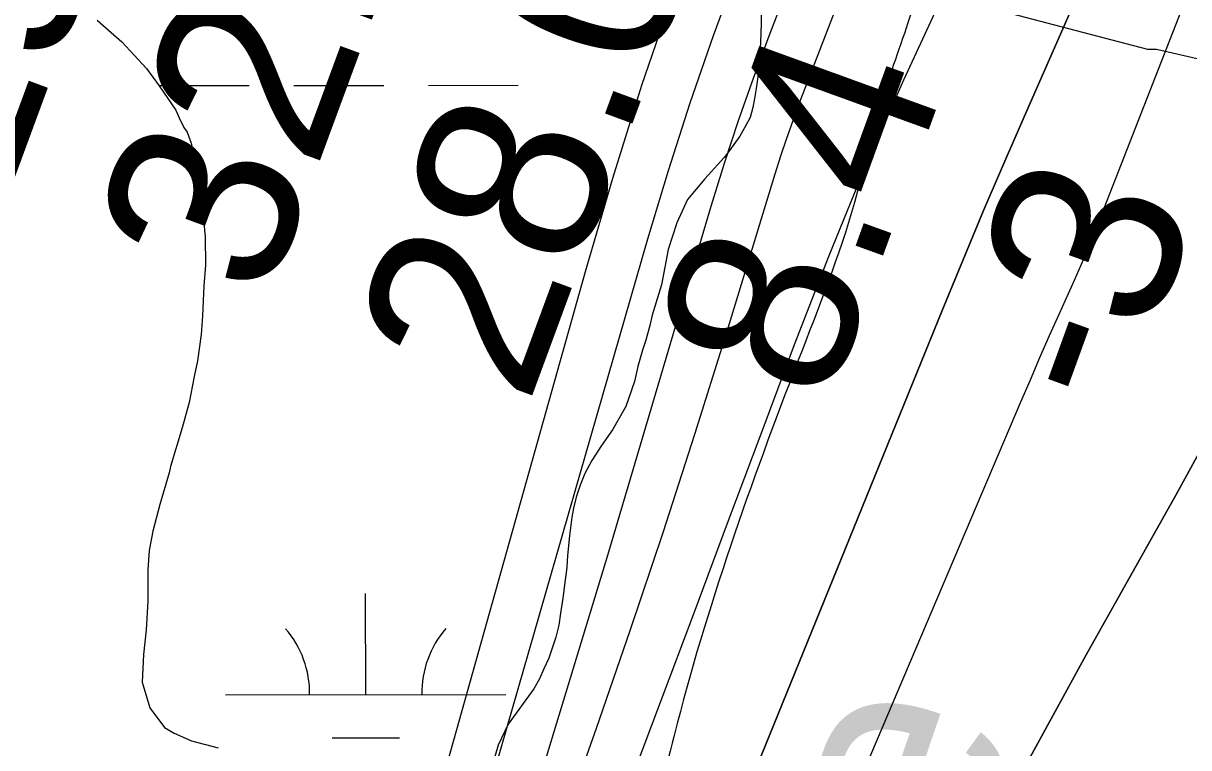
# Model space of a CAD drawing. Extents: x 3297716 to 3335574, y 688621 to 713991.
# Drawn here: x 3320230.4 to 3320645.9, y 695845.9 to 696104.3 of the extents above; entities that cross this region are included whole.
import ezdxf

# ---------------------------------------------------------------- set-up
doc = ezdxf.new("R2010")
doc.units = 0
for name, color, linetype in [('V-RIVR-EDGE', 7, 'Continuous'), ('V-RIVR-IDEN', 7, 'Continuous'), ('V-RIVR-RANG', 7, 'Continuous'), ('V-SITE-VEGE', 7, 'Continuous'), ('V-TOPO-DPTH', 7, 'Continuous'), ('V-TOPO-MAJR', 7, 'Continuous'), ('V-TOPO-MINR', 7, 'Continuous'), ('V-TOPO-WATR', 7, 'Continuous'), ('V-UTIL-LINE', 7, 'Continuous'), ('V-WETL-SWMP', 7, 'Continuous')]:
    doc.layers.add(name, color=color, linetype=linetype)

msp = doc.modelspace()

# ---------------------------------------------------------------- linework, layer by layer
at = {"layer": 'V-RIVR-EDGE'}
msp.add_spline([(3321618.45, 701061.3), (3321639.17, 701040.92), (3321661.92, 701020.55), (3321674.32, 701007.67), (3321694.16, 700986.07), (3321717.72, 700957.41), (3321720.61, 700953.26), (3321724.75, 700950.76), (3321726.82, 700949.51), (3321730.12, 700946.19), (3321742.93, 700927.09), (3321753.65, 700905.93), (3321756.11, 700893.9), (3321759.81, 700884.36), (3321768.06, 700867.34), (3321776.73, 700853.23), (3321786.64, 700837.46), (3321794.49, 700827.9), (3321804.41, 700817.1), (3321812.69, 700810.04), (3321821.8, 700809.18), (3321830.09, 700806.68), (3321833.39, 700803.77), (3321835.87, 700798.79), (3321840.83, 700792.97), (3321849.52, 700787.56), (3321852, 700783.83), (3321866.46, 700765.14), (3321875.54, 700751.02), (3321880.08, 700741.06), (3321885.01, 700725.72), (3321889.55, 700717), (3321895.75, 700710.35), (3321901.94, 700699.15), (3321908.12, 700684.63), (3321912.22, 700664.31), (3321919.16, 700623.67), (3321922, 700598.79), (3321922.33, 700564.8), (3321921.8, 700517.55), (3321919.28, 700502.22), (3321912.99, 700476.13), (3321905.84, 700433.04), (3321899.49, 700379.59), (3321893.61, 700348.1), (3321887.31, 700316.2), (3321880.2, 700288.86), (3321874.74, 700259.03), (3321869.25, 700218.84), (3321863.73, 700164.56), (3321860.77, 700141.35), (3321859.51, 700133.9), (3321857.38, 700109.86), (3321857.72, 700080.85), (3321854.3, 700038.58), (3321847.95, 699987.61), (3321847.83, 699937.46), (3321848.6, 699913.83), (3321849.33, 699873.21), (3321853.78, 699830.51), (3321854.96, 699803.15), (3321853.26, 699786.99), (3321851.54, 699762.54), (3321847.36, 699747.63), (3321844.45, 699743.9), (3321843.17, 699728.57), (3321839.41, 699718.22), (3321831.1, 699708.71), (3321827.36, 699705.81), (3321826.94, 699701.67), (3321826.9, 699687.16), (3321823.15, 699678.88), (3321813.6, 699670.62), (3321798.66, 699664.44), (3321785.76, 699644.16), (3321779.93, 699632.57), (3321773.21, 699598.6), (3321768.1, 699540.58), (3321765.15, 699519.86), (3321762.59, 699492.93), (3321757.53, 699458.54), (3321751.27, 699439.49), (3321741.26, 699415.47), (3321732.08, 699391.04), (3321722.08, 699368.27), (3321716.24, 699354.61), (3321712.46, 699334.72), (3321711.17, 699313.17), (3321708.16, 699269.24), (3321710.2, 699258.88), (3321713.08, 699250.99), (3321718.86, 699240.62), (3321727.54, 699231.89), (3321733.75, 699226.9), (3321735.8, 699219.85), (3321729.5, 699186.29), (3321720.32, 699159.37), (3321709.07, 699134.53), (3321700.31, 699115.49), (3321685.36, 699100.6), (3321679.12, 699094.4), (3321674.96, 699087.37), (3321674.54, 699083.64), (3321670.34, 699063.75), (3321660.32, 699031.86), (3321651.17, 699018.62), (3321638.28, 699002.49), (3321632.02, 698987.58), (3321625.76, 698968.12), (3321619.46, 698936.22), (3321615.66, 698908.04), (3321607.29, 698875.32), (3321593.49, 698825.61), (3321583.49, 698805.33), (3321580.14, 698792.07), (3321580.11, 698777.57), (3321580.08, 698768.03), (3321572.16, 698748.16), (3321567.94, 698717.91), (3321559.1, 698663.64), (3321555.74, 698647.06), (3321554.07, 698638.36), (3321550.73, 698631.74), (3321551.53, 698617.65), (3321548.59, 698601.9), (3321548.13, 698586.15), (3321543.97, 698577.46), (3321538.14, 698566.28), (3321534.37, 698551.37), (3321535.17, 698541.42), (3321533.49, 698532.72), (3321521.4, 698502.08), (3321503.45, 698451.14), (3321490.53, 698421.75), (3321481.38, 698409.33), (3321476.81, 698403.96), (3321474.3, 698395.26), (3321466.79, 698374.55), (3321458.45, 698355.09), (3321454.28, 698343.91), (3321453.02, 698339.36), (3321455.92, 698336.45), (3321456.74, 698333.13), (3321454.65, 698329.4), (3321448.83, 698321.96), (3321440.11, 698313.69), (3321430.98, 698308.32), (3321420.6, 698301.3), (3321418.1, 698296.34), (3321412.68, 698284.33), (3321407.28, 698277.71), (3321395.61, 698252.46), (3321375.16, 698198.21), (3321359.31, 698158.46), (3321345.97, 698126.16), (3321337.19, 698093.85), (3321334.25, 698078.94), (3321334.23, 698070.24), (3321336.69, 698059.45), (3321328.74, 698032.12), (3321314.56, 697996.09), (3321306.62, 697968.76), (3321301.21, 697958.41), (3321293.31, 697951.38), (3321284.15, 697933.99), (3321274.57, 697915.37), (3321271.23, 697904.6), (3321272.45, 697893.82), (3321272.42, 697881.8), (3321266.57, 697862.33), (3321256.95, 697828.37), (3321254.44, 697817.6), (3321249.85, 697808.08), (3321241.51, 697787.79), (3321233.61, 697774.54), (3321226.53, 697762.13), (3321220.27, 697745.56), (3321216.1, 697733.97), (3321215.67, 697727.34), (3321217.73, 697725.67), (3321219.8, 697723.6), (3321219.37, 697718.62), (3321208.12, 697691.71), (3321197.7, 697668.11), (3321194.79, 697666.04), (3321191.06, 697666.05), (3321191.45, 697656.52), (3321188.95, 697651.55), (3321185.63, 697649.07), (3321180.24, 697647.84), (3321181.04, 697635.82), (3321179.37, 697630.85), (3321174.8, 697625.89), (3321172.29, 697619.26), (3321170.2, 697612.22), (3321164.33, 697585.71), (3321162.65, 697577.01), (3321158.92, 697575.78), (3321154.35, 697570.81), (3321148.51, 697557.56), (3321144.77, 697550.53), (3321143.91, 697539.34), (3321140.58, 697535.62), (3321134.77, 697529.41), (3321132.68, 697525.27), (3321128.5, 697509.53), (3321122.64, 697486.75), (3321103.06, 697447.42), (3321100.98, 697441.63), (3321100.95, 697432.92), (3321091.79, 697415.12), (3321084.3, 697404.36), (3321071.4, 697382.01), (3321064.34, 697376.64), (3321056.87, 697372.93), (3321048.14, 697363.42), (3321041.07, 697351), (3321031.9, 697332.37), (3321023.56, 697312.08), (3321015.63, 697288.06), (3321006.43, 697254.51), (3320994.76, 697229.67), (3320983.51, 697207.32), (3320979.36, 697203.6), (3320975.6, 697193.66), (3320968.09, 697172.54), (3320962.64, 697145.61), (3320955.95, 697122.42), (3320943.84, 697086.8), (3320940.48, 697069.4), (3320936.31, 697061.12), (3320926.34, 697048.71), (3320920.93, 697043.34), (3320909.64, 697002.33), (3320899.61, 696969.2), (3320887.51, 696935.24), (3320880.84, 696920.33), (3320879.58, 696912.46), (3320883.28, 696900.43), (3320882.85, 696894.63), (3320876.18, 696878.07), (3320871.56, 696854.04), (3320866.95, 696835.81), (3320859.86, 696815.94), (3320857.35, 696806.82), (3320853.17, 696794.4), (3320849.83, 696784.46), (3320847.3, 696766.64), (3320843.13, 696755.46), (3320836.06, 696746.78), (3320830.23, 696736.43), (3320825.62, 696714.06), (3320819.78, 696699.98), (3320814.39, 696700.82), (3320813.53, 696688.39), (3320798.51, 696648.22), (3320788.51, 696625.45), (3320782.7, 696621.73), (3320776.44, 696606.83), (3320773.11, 696599.38), (3320766.05, 696592.76), (3320752.32, 696573.31), (3320739.41, 696550.14), (3320720.25, 696512.05), (3320700.68, 696473.55), (3320668.58, 696401.51), (3320646.49, 696351.83), (3320619.82, 696291.38), (3320606.9, 696264.05), (3320587.72, 696216.85), (3320576.88, 696191.59), (3320559.79, 696152.26), (3320552.68, 696128.24), (3320546.41, 696106.29), (3320536.39, 696076.47), (3320526.77, 696040.43), (3320506.73, 695984.11), (3320462.47, 695850.34), (3320450.34, 695806.02), (3320441.99, 695784.08), (3320420.24, 695702.06), (3320413.95, 695672.23), (3320409.31, 695639.92), (3320408.02, 695624.17), (3320406.74, 695608.42), (3320408.37, 695594.32), (3320410.83, 695583.96), (3320416.18, 695571.92), (3320421.98, 695567.35), (3320430.26, 695563.18), (3320436.88, 695558.19), (3320439.76, 695552.38), (3320445.95, 695539.93), (3320448.82, 695529.15), (3320449.62, 695514.64), (3320448.35, 695507.18), (3320445.85, 695499.32), (3320439.61, 695490.63), (3320432.95, 695478.62), (3320425.04, 695464.14), (3320423.36, 695454.61), (3320416.68, 695438.87), (3320407.94, 695423.56), (3320400.05, 695416.95), (3320392.16, 695411.99), (3320377.64, 695405.4), (3320369.77, 695408.32), (3320357.76, 695410.42), (3320346.57, 695411.28), (3320320.43, 695400.15), (3320298.01, 695386.53), (3320249, 695343.13), (3320201.63, 695295.58), (3320188.34, 695286.49), (3320177.97, 695282.37), (3320168.43, 695279.5), (3320163.44, 695274.95), (3320158.02, 695258.8), (3320150.48, 695228.14), (3320140.07, 695207.45), (3320125.48, 695174.32), (3320115.05, 695149.48), (3320110.04, 695134.99), (3320108.37, 695129.6), (3320108.36, 695125.87), (3320112.48, 695115.91), (3320113.71, 695108.45), (3320113.28, 695102.65), (3320106.62, 695091.47), (3320104.12, 695086.92), (3320100.38, 695081.54), (3320098.3, 695077.82), (3320098.29, 695074.91), (3320104.89, 695063.71), (3320105.7, 695055.41), (3320108.15, 695041.32), (3320112.69, 695030.11), (3320122.19, 695016.41), (3320128.39, 695010.18), (3320133.76, 695004.36), (3320135.82, 694999.39), (3320135.81, 694993.17), (3320132.46, 694981.16), (3320110.39, 694941.42), (3320095, 694917.83), (3320080.04, 694902.95), (3320068.41, 694893.44), (3320055.95, 694881.45), (3320033.07, 694848.77), (3319991.89, 694787.94), (3319966.93, 694752.36), (3319939.88, 694710.15), (3319919.91, 694678.69), (3319900.35, 694647.24), (3319884.95, 694618.27), (3319831.21, 694511.88), (3319802.89, 694453.92), (3319782.47, 694411.28), (3319716.3, 694301.19), (3319680.91, 694240.35), (3319651.35, 694187.37), (3319580.16, 694059.05), (3319556.78, 694017.46)], degree=3, dxfattribs=at)
at = {"layer": 'V-SITE-VEGE'}
for p, q in [((3320256.72, 696105.46), (3320261.78, 696100.96)), ((3320261.78, 696100.96), (3320265.5, 696097.65)), ((3320265.5, 696097.65), (3320274.28, 696088.16)), ((3320274.28, 696088.16), (3320278.83, 696082)), ((3320278.83, 696082), (3320284.8, 696073.33)), ((3320284.8, 696073.33), (3320285.94, 696070.52)), ((3320285.94, 696070.52), (3320287.65, 696067.16)), ((3320287.65, 696067.16), (3320288.79, 696065.48)), ((3320288.79, 696065.48), (3320290.22, 696061.56)), ((3320290.22, 696061.56), (3320290.81, 696058.47)), ((3320290.81, 696058.47), (3320292.25, 696052.86)), ((3320292.25, 696052.86), (3320293.71, 696045.56)), ((3320293.71, 696045.56), (3320294.31, 696040.22)), ((3320294.31, 696040.22), (3320294.64, 696034.31)), ((3320294.64, 696034.31), (3320295.25, 696028.13)), ((3320295.25, 696028.13), (3320295.32, 696018.01)), ((3320295.32, 696018.01), (3320294.81, 696010.69)), ((3320294.81, 696010.69), (3320294.33, 696000)), ((3320294.33, 696000), (3320293.81, 695993.25)), ((3320293.81, 695993.25), (3320292.47, 695983.96)), ((3320292.47, 695983.96), (3320291.35, 695978.34)), ((3320291.35, 695978.34), (3320289.49, 695969.04)), ((3320289.49, 695969.04), (3320287.02, 695960.02)), ((3320287.02, 695960.02), (3320282.9, 695946.21)), ((3320282.9, 695946.21), (3320282.36, 695943.96)), ((3320282.36, 695943.96), (3320279.07, 695932.68)), ((3320279.07, 695932.68), (3320276.6, 695923.11)), ((3320276.6, 695923.11), (3320275.23, 695916.26)), ((3320275.23, 695916.26), (3320274.77, 695909.39)), ((3320274.77, 695909.39), (3320274.85, 695898.2)), ((3320274.85, 695898.2), (3320274.2, 695888)), ((3320274.2, 695888), (3320273.21, 695879.12)), ((3320273.21, 695879.12), (3320272.77, 695869.32)), ((3320272.77, 695869.32), (3320275.51, 695860.18)), ((3320275.51, 695860.18), (3320280.77, 695853.11)), ((3320280.77, 695853.11), (3320284.16, 695851.17)), ((3320284.16, 695851.17), (3320290.36, 695848.41)), ((3320290.36, 695848.41), (3320299.94, 695845.94))]:
    msp.add_line(p, q, dxfattribs=at)
at = {"layer": 'V-TOPO-DPTH'}
for points in [[(3320110.86, 694983.76), (3320278.54, 695333.63), (3320291.01, 695360.14), (3320303.24, 695386.76), (3320315.09, 695413.55), (3320326.7, 695440.45), (3320355.69, 695508.98), (3320381.48, 695570.28), (3320407.09, 695631.66), (3320432.43, 695693.15), (3320457.61, 695754.71), (3320558.08, 696001.89), (3320565.4, 696019.7), (3320572.83, 696037.47), (3320580.41, 696055.17), (3320588.09, 696072.84), (3320617.98, 696140.83)], [(3320110.86, 694983.76), (3320278.54, 695333.63), (3320291.01, 695360.14), (3320303.24, 695386.76), (3320315.09, 695413.55), (3320326.7, 695440.45), (3320355.69, 695508.98), (3320381.48, 695570.28), (3320407.09, 695631.66), (3320432.43, 695693.15), (3320457.61, 695754.71), (3320558.08, 696001.89), (3320565.4, 696019.7), (3320572.83, 696037.47), (3320580.41, 696055.17), (3320588.09, 696072.84), (3320617.98, 696140.83)], [(3320041.64, 694646.14), (3320322.02, 695286.33), (3320339.15, 695325), (3320356.48, 695363.58), (3320374.11, 695402.01), (3320391.96, 695440.35), (3320482.93, 695633.72), (3320512.98, 695695.85), (3320543.93, 695757.51), (3320576.21, 695818.49), (3320609.38, 695879.02), (3320641.41, 695935.99), (3320658.84, 695967.88), (3320675.73, 696000.04), (3320691.84, 696032.61), (3320707.42, 696065.44), (3320707.54, 696065.71), (3320722.25, 696099.09), (3320736.24, 696132.76)], [(3320736.24, 696132.76), (3320722.25, 696099.09), (3320707.54, 696065.71), (3320707.42, 696065.44), (3320691.84, 696032.61), (3320675.73, 696000.04), (3320658.84, 695967.88), (3320641.41, 695935.99), (3320609.38, 695879.02), (3320576.21, 695818.49), (3320543.93, 695757.51), (3320512.98, 695695.85), (3320482.93, 695633.72), (3320391.96, 695440.35), (3320374.11, 695402.01), (3320356.48, 695363.58), (3320339.15, 695325), (3320322.02, 695286.33), (3320041.64, 694646.14)], [(3320521.59, 696113.45), (3320507.09, 696075.77), (3320504.76, 696069.5), (3320502.51, 696063.21), (3320500.4, 696056.87), (3320498.38, 696050.49), (3320480.75, 695992.8), (3320469.75, 695957.63), (3320458.45, 695922.56), (3320446.69, 695887.65), (3320434.63, 695852.83), (3320283.01, 695424.16), (3320278.43, 695411.84), (3320273.6, 695399.64), (3320268.38, 695387.59), (3320262.9, 695375.65), (3320100.76, 695036.46)]]:
    msp.add_lwpolyline(points, dxfattribs=at)
at = {"layer": 'V-TOPO-MAJR'}
msp.add_lwpolyline([(3320462.07, 696115.05), (3320450.88, 696082.14), (3320440.51, 696048.96), (3320430.69, 696015.6), (3320295.59, 695534.6), (3320289.4, 695513.28), (3320282.97, 695492.04), (3320276.18, 695470.91), (3320269.14, 695449.86), (3320256.31, 695412.58), (3320254.56, 695407.93), (3320252.53, 695403.39), (3320233.79, 695364.49), (3320223.13, 695342.91), (3320212.17, 695321.48), (3320200.79, 695300.27), (3320189.11, 695279.22), (3319865.6, 694709.41)], dxfattribs=at)
at = {"layer": 'V-TOPO-MINR'}
for points in [[(3320797.33, 696503.09), (3320610.55, 696025.15), (3320610.29, 696024.51), (3320608.39, 696020.11), (3320607.57, 696018.23), (3320605.9, 696014.47), (3320605.06, 696012.59), (3320599.72, 696000.66), (3320596.24, 695992.81), (3320592.78, 695984.95), (3320589.37, 695977.07), (3320585.99, 695969.18), (3320368.73, 695457.74)], [(3320531.03, 696190.14), (3320496.23, 696099.68), (3320490.64, 696084.64), (3320485.3, 696069.51), (3320480.31, 696054.26), (3320475.57, 696038.93), (3320438.69, 695914.5), (3320415.13, 695837.07), (3320390.82, 695759.89), (3320365.39, 695683.06), (3320339.21, 695606.48), (3320274.06, 695420.31), (3320270.74, 695411.32), (3320267.23, 695402.41), (3320263.43, 695393.61), (3320259.43, 695384.9), (3320184.28, 695228.11)], [(3320736.24, 696132.76), (3320722.25, 696099.09), (3320707.54, 696065.71), (3320707.42, 696065.44), (3320691.84, 696032.61), (3320675.73, 696000.04), (3320658.84, 695967.88), (3320641.41, 695935.99), (3320609.38, 695879.02), (3320576.21, 695818.49), (3320543.93, 695757.51), (3320512.98, 695695.85), (3320482.93, 695633.72), (3320391.96, 695440.35), (3320374.11, 695402.01), (3320356.48, 695363.58), (3320339.15, 695325), (3320322.02, 695286.33), (3320041.64, 694646.14)], [(3320485.16, 696123.68), (3320476.43, 696099.82), (3320468.09, 696075.82), (3320460.36, 696051.63), (3320453.02, 696027.3), (3320366.34, 695726.53), (3320350.3, 695672.48), (3320333.68, 695618.61), (3320316.21, 695565.01), (3320298.16, 695511.6), (3320265.16, 695416.45), (3320263.09, 695410.79), (3320260.89, 695405.17), (3320258.5, 695399.64), (3320255.97, 695394.15), (3320209.6, 695297.63), (3320183.25, 695244.21), (3320156.18, 695191.17)], [(3320558.54, 696114.91), (3320544.23, 696084.02), (3320530.48, 696052.89), (3320517.59, 696021.39), (3320505.27, 695989.65), (3320493.35, 695957.74), (3320481.41, 695925.84), (3320469.45, 695893.95), (3320457.45, 695862.06), (3320294.14, 695428.47), (3320287.82, 695412.34), (3320281.23, 695396.32), (3320274.22, 695380.48), (3320266.94, 695364.76), (3320003.63, 694814.92)], [(3320521.59, 696113.45), (3320507.09, 696075.77), (3320504.76, 696069.5), (3320502.51, 696063.21), (3320500.4, 696056.87), (3320498.38, 696050.49), (3320480.75, 695992.8), (3320469.75, 695957.63), (3320458.45, 695922.56), (3320446.69, 695887.65), (3320434.63, 695852.83), (3320283.01, 695424.16), (3320278.43, 695411.84), (3320273.6, 695399.64), (3320268.38, 695387.59), (3320262.9, 695375.65), (3320100.76, 695036.46)]]:
    msp.add_lwpolyline(points, dxfattribs=at)
at = {"layer": 'V-TOPO-WATR'}
msp.add_lwpolyline([(3320617.98, 696140.83), (3320588.09, 696072.84), (3320580.41, 696055.17), (3320572.83, 696037.47), (3320565.4, 696019.7), (3320558.08, 696001.89), (3320457.61, 695754.71), (3320432.43, 695693.15), (3320407.09, 695631.66), (3320381.48, 695570.28), (3320355.69, 695508.98), (3320326.7, 695440.45), (3320315.09, 695413.55), (3320303.24, 695386.76), (3320291.01, 695360.14), (3320278.54, 695333.63), (3320110.86, 694983.76)], dxfattribs=at)
at = {"layer": 'V-UTIL-LINE'}
msp.add_lwpolyline([(3320855.22, 696036.99), (3320839.45, 696040.6), (3320795.29, 696055.11), (3320776.37, 696058.72), (3320757.46, 696062.33), (3320754.31, 696065.97), (3320732.23, 696069.58), (3320716.46, 696073.19), (3320707, 696076.83), (3320688.09, 696080.44), (3320669.17, 696087.7), (3320666.03, 696087.69), (3320634.47, 696094.92), (3320631.32, 696094.91), (3320520.98, 696123.89)], dxfattribs=at)
at = {"layer": 'V-WETL-SWMP'}
for p, q in [((3320493.66, 696111.06), (3320493.45, 696104.07)), ((3320493.45, 696104.07), (3320493.23, 696097.7)), ((3320493.23, 696097.7), (3320493.08, 696093.27)), ((3320493.08, 696093.27), (3320492.75, 696090.08)), ((3320492.75, 696090.08), (3320492.26, 696085.21)), ((3320492.26, 696085.21), (3320491.67, 696081.05)), ((3320278.9, 696082.07), (3320310.9, 696082.1)), ((3320326.9, 696082.11), (3320358.9, 696082.14)), ((3320374.9, 696082.15), (3320406.9, 696082.18)), ((3320491.67, 696081.05), (3320491.16, 696077.51)), ((3320491.16, 696077.51), (3320490.48, 696074.23)), ((3320490.48, 696074.23), (3320489.53, 696070.69)), ((3320487.61, 696066.96), (3320485.95, 696064.02)), ((3320489.53, 696070.69), (3320487.61, 696066.96)), ((3320485.95, 696064.02), (3320482.27, 696058.96)), ((3320482.27, 696058.96), (3320480.26, 696056.46)), ((3320480.26, 696056.46), (3320477.89, 696053.79)), ((3320475.78, 696051.48), (3320473.41, 696048.81)), ((3320477.89, 696053.79), (3320475.78, 696051.48)), ((3320473.41, 696048.81), (3320467.19, 696041.42)), ((3320467.19, 696041.42), (3320463.44, 696033.16)), ((3320463.44, 696033.16), (3320460.32, 696023.59)), ((3320460.32, 696023.59), (3320457.94, 696011.01)), ((3320457.94, 696011.01), (3320454.66, 696000.19)), ((3320454.66, 696000.19), (3320453.8, 695996.47)), ((3320453.8, 695996.47), (3320452.33, 695991.32)), ((3320452.33, 695991.32), (3320451.21, 695987.69)), ((3320451.21, 695987.69), (3320449.57, 695981.93)), ((3320449.57, 695981.93), (3320448.28, 695976.52)), ((3320448.28, 695976.52), (3320445.25, 695967.65)), ((3320445.25, 695967.65), (3320440.53, 695959.3)), ((3320440.53, 695959.3), (3320436.59, 695953.7)), ((3320436.59, 695953.7), (3320433.09, 695948.37)), ((3320433.09, 695948.37), (3320430.65, 695943.75)), ((3320430.65, 695943.75), (3320428.91, 695939.58)), ((3320428.91, 695939.58), (3320427.52, 695935.23)), ((3320427.52, 695935.23), (3320426.58, 695931.42)), ((3320426.58, 695931.42), (3320425.98, 695928.14)), ((3320425.98, 695928.14), (3320425.15, 695921.5)), ((3320425.15, 695921.5), (3320424.49, 695914.51)), ((3320424.49, 695914.51), (3320424.17, 695910.17)), ((3320424.17, 695910.17), (3320423.5, 695904.86)), ((3320423.5, 695904.86), (3320422.74, 695899.28)), ((3320352.49, 695864.89), (3320352.46, 695900.89)), ((3320422.74, 695899.28), (3320421.98, 695893.88)), ((3320421.98, 695893.88), (3320421.31, 695889.63)), ((3320421.31, 695889.63), (3320420.28, 695885.37)), ((3320420.28, 695885.37), (3320419.15, 695881.74)), ((3320419.15, 695881.74), (3320417.77, 695877.83)), ((3320417.77, 695877.83), (3320416.02, 695874.02)), ((3320416.02, 695874.02), (3320414.46, 695870.55)), ((3320414.46, 695870.55), (3320412.45, 695866.91)), ((3320302.49, 695864.85), (3320402.49, 695864.93)), ((3320412.45, 695866.91), (3320403.25, 695854.28)), ((3320403.25, 695854.28), (3320399.68, 695846.83)), ((3320340.51, 695849.45), (3320364.51, 695849.47)), ((3320399.68, 695846.83), (3320397.78, 695840.35))]:
    msp.add_line(p, q, dxfattribs=at)
for centre, start, end in [((3320297.25, 695865.32), 359.2762, 40.8199), ((3320407.74, 695865.41), 139.2762, 180.8199)]:
    msp.add_arc(centre, 35.25, start, end, dxfattribs=at)

# ---------------------------------------------------------------- texts
at = {"layer": 'V-RIVR-IDEN'}
msp.add_text('Edge', height=83, rotation=71.2001, dxfattribs=at).set_placement((3320503.5, 695607.76))
at = {"layer": 'V-RIVR-RANG'}
for s, rotation, p in [('29.7', 69.7683, (3320223.48, 696038.77)), ('32.2', 69.7683, (3320317.4, 696004.42)), ('28.0', 69.7683, (3320410.31, 695967.35)), ('8.4', 70.0534, (3320517.18, 695966.92)), ('-3', 70.0534, (3320622.35, 695963.57))]:
    msp.add_text(s, height=67, rotation=rotation, dxfattribs=at).set_placement(p)

doc.saveas('drawing.dxf')
